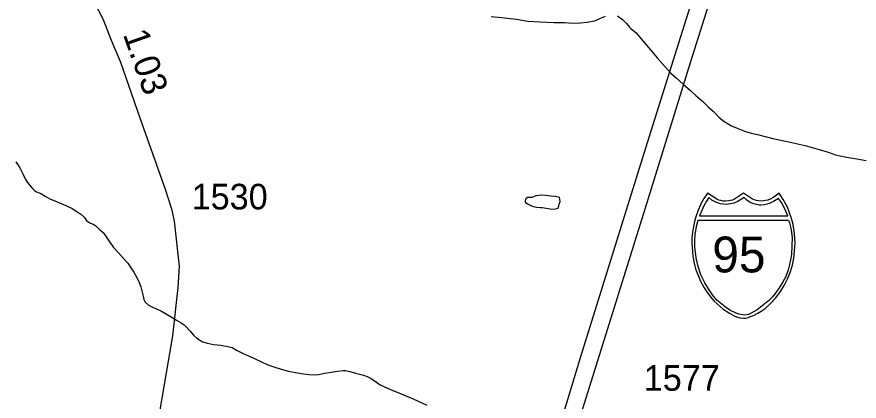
# Model space of a CAD drawing. Extents: x 2220236 to 2384410, y 720751 to 894131.
# Drawn here: x 2341987 to 2346104, y 836087 to 837965 of the extents above; entities that cross this region are included whole.
import ezdxf

# ---------------------------------------------------------------- set-up
doc = ezdxf.new("R2010")
doc.units = 0
for name, color, linetype in [('Exist Hydrographic Misc Water Feature', 7, 'Continuous'), ('Exist Hydrographic Pond Under 1500 Sq Ft', 7, 'Continuous'), ('Exist Road Primary Interstate Divided Center Attributed', 7, 'Continuous'), ('Exist Road Primary Interstate Shield CELL', 7, 'Continuous'), ('Exist Road Primary Interstate Shield Number Label', 7, 'Continuous'), ('Exist Road Secondary Mileage Hundredths English Label', 7, 'Continuous'), ('Exist Road Secondary Type 51 Attributed', 7, 'Continuous'), ('Exist Road Secondary Type 51 Number Label', 7, 'Continuous')]:
    doc.layers.add(name, color=color, linetype=linetype)

msp = doc.modelspace()

# ---------------------------------------------------------------- linework, layer by layer
at = {"layer": 'Exist Hydrographic Misc Water Feature'}
for points in [[(2344304.3, 837966.2), (2344356.3, 837961.1), (2344428.2, 837954.2), (2344484.4, 837944), (2344544.6, 837940.9), (2344610.7, 837937.7), (2344664.6, 837936.6), (2344700.5, 837933.1), (2344740.4, 837935.8), (2344774.4, 837939.4), (2344799.9, 837943.1), (2344812.5, 837945.9), (2344840.2, 837958.6), (2344864.1, 837968.7)], [(2344922.2, 837969.5), (2344946.5, 837952.4), (2344966.7, 837931.9), (2344980.9, 837914.4), (2344988.4, 837907.2), (2345013.2, 837886.9), (2345045.6, 837848.8), (2345084.2, 837803.8), (2345116.7, 837764.1), (2345142.8, 837734.6), (2345183.4, 837690.3), (2345209.9, 837666.8), (2345244.1, 837635.4), (2345280.5, 837604), (2345304.7, 837580.4), (2345339.1, 837550.6), (2345367.8, 837523.9), (2345389.9, 837503.5), (2345420, 837473.5), (2345442.4, 837455.7), (2345463, 837441.8), (2345479.5, 837432.6), (2345506.9, 837420.6), (2345548.9, 837404.9), (2345577.2, 837395.6), (2345613.3, 837387.9), (2345681.2, 837371), (2345751.4, 837355.8), (2345839.9, 837336.4), (2345907.9, 837317.2), (2345952.1, 837304.3), (2345988.5, 837290), (2346011.3, 837285.3), (2346042.4, 837279.1), (2346092.6, 837271.3), (2346138.6, 837262.7)], [(2341981.6, 837255.8), (2341991.7, 837242.4), (2342001.9, 837226.4), (2342016.5, 837198.1), (2342028.8, 837170.7), (2342038.9, 837154.7), (2342051.1, 837138.8), (2342062.7, 837126.1), (2342073, 837116.1), (2342083.5, 837108.9), (2342101.4, 837103.1), (2342125.7, 837087.7), (2342147.9, 837075.5), (2342183.9, 837060.5), (2342226.3, 837042.6), (2342256.4, 837029), (2342280.7, 837013.6), (2342298.9, 837001.2), (2342315, 836985.5), (2342327.1, 836969.6), (2342337.3, 836961.8), (2342347.3, 836956.6), (2342359.3, 836952.2), (2342373.5, 836942.9), (2342389.6, 836927.1), (2342408, 836910.5), (2342422.9, 836889.8), (2342440.4, 836865.2), (2342452.3, 836846.7), (2342458.9, 836837.1), (2342482.9, 836811.8), (2342508.3, 836784.3), (2342529.7, 836760.6), (2342544, 836738.8), (2342558.4, 836716.4), (2342572.6, 836690.8), (2342585, 836666.7), (2342593.1, 836645), (2342599.4, 836619), (2342603.5, 836599.5), (2342607.8, 836583.2), (2342613.9, 836571), (2342628.2, 836557.8), (2342646.3, 836547.7), (2342672.4, 836535.7), (2342694.5, 836526.1), (2342740.9, 836499.1), (2342767.1, 836483.1), (2342789.4, 836469.2), (2342804.2, 836460), (2342813.4, 836452.1), (2342831.7, 836429.9), (2342851.9, 836408.4), (2342866.3, 836394.2), (2342879.4, 836385.9), (2342894.3, 836376.7), (2342918.5, 836369.5), (2342948.6, 836363.1), (2342984.6, 836359.7), (2343018.6, 836354.5), (2343038.8, 836348.8), (2343061, 836336.6), (2343089.2, 836321.3), (2343119.3, 836307.8), (2343151.4, 836293.6), (2343179.5, 836280), (2343213.6, 836265)], [(2343213.6, 836265), (2343251.9, 836250.8), (2343290.1, 836239.3), (2343320.3, 836231.6), (2343358.3, 836225), (2343388.4, 836220.3), (2343414.4, 836217.4), (2343434.6, 836215), (2343460.4, 836217.7), (2343492.3, 836223.9), (2343522.3, 836228.4), (2343554.3, 836233), (2343582.3, 836237.4), (2343593.5, 836236.2), (2343614.4, 836231.2), (2343642.3, 836223.5), (2343680.4, 836214.2), (2343699.8, 836206.8), (2343718.5, 836197), (2343744.9, 836179.1), (2343762.8, 836166.7), (2343781.2, 836157.6), (2343813.3, 836143.5), (2343865.7, 836122.6), (2343923.8, 836098.8), (2343990.4, 836067.7)]]:
    msp.add_lwpolyline(points, dxfattribs=at)
at = {"layer": 'Exist Hydrographic Pond Under 1500 Sq Ft'}
msp.add_lwpolyline([(2344553.8, 837032.7), (2344593.8, 837027.1), (2344611.9, 837025.3), (2344625.9, 837027.5), (2344629.8, 837029.3), (2344633.9, 837033.7), (2344637.5, 837049.3), (2344641.6, 837061.9), (2344641.2, 837071.8), (2344641.4, 837075.7), (2344639.1, 837081.5), (2344619.2, 837087.3), (2344597.2, 837088.7), (2344571.1, 837092.5), (2344553, 837092.8), (2344537, 837092.1), (2344525.2, 837090), (2344515.2, 837086.3), (2344503.3, 837081.5), (2344493.1, 837082.1), (2344483.2, 837081.7), (2344475.3, 837075.5), (2344473.1, 837071.4), (2344471.4, 837065.5), (2344471.3, 837061.5), (2344473.4, 837057.3), (2344489.6, 837047.5), (2344505.6, 837040), (2344525.9, 837034.2), (2344545.6, 837032.4), (2344553.8, 837032.7)], dxfattribs=at)
at = {"layer": 'Exist Road Primary Interstate Divided Center Attributed'}
for points in [[(2344205.1, 834289), (2344248.3, 834428.5), (2344361.2, 834793), (2344486.3, 835199.7), (2344779.5, 836134.4), (2345074.6, 837078.9), (2345279.8, 837741.8), (2345463.5, 838326.5), (2345787.9, 839351.2), (2345940.4, 839793.2), (2346159.3, 840375.9), (2346307.8, 840751.4), (2346458.3, 841113.1), (2346608.8, 841461.2), (2346743.6, 841750.6), (2346984, 842251.2), (2347103.3, 842483.9), (2347287, 842839.8), (2347408.1, 843058.8), (2347431.8, 843101.1), (2347519.9, 843258.5)], [(2346124.1, 840733.8), (2345963.8, 840217.5), (2345834.8, 839802.9), (2345621.8, 839124.4), (2345574.9, 838973.8), (2345391.2, 838377.4), (2345275.9, 838011.7), (2345066.8, 837348.8), (2344957.3, 836994.8), (2344742.3, 836302.6), (2344638.7, 835964.3), (2344457, 835391.3), (2344351.4, 835051.1), (2344157.1, 834425), (2344113.9, 834286)]]:
    msp.add_lwpolyline(points, dxfattribs=at)
at = {"layer": 'Exist Road Primary Interstate Shield CELL'}
for points in [[(2345538.6, 836492.2), (2345548.1, 836493.1), (2345560.8, 836495.6), (2345573.2, 836499.7), (2345587.3, 836505.9), (2345608.1, 836517.5), (2345624.9, 836527.3), (2345644.2, 836540.3), (2345670.4, 836564), (2345696.4, 836591.4), (2345719.4, 836622.4), (2345737.6, 836651.4), (2345753.7, 836684.6), (2345767.1, 836715.5), (2345777.8, 836750.8), (2345784.9, 836785.1), (2345788.5, 836820.8), (2345790.8, 836860.3), (2345788.1, 836904.9), (2345780.4, 836950.5), (2345773.1, 836978.8), (2345762.1, 837012.7), (2345753.1, 837034.4), (2345732.3, 837072.9), (2345713.5, 837102.5), (2345686.3, 837083.3), (2345668.5, 837073.8), (2345657.7, 837069), (2345646.5, 837066.8), (2345626, 837064.3), (2345613.1, 837064.9), (2345601.2, 837067.6), (2345591.1, 837069.8), (2345582.8, 837073.8), (2345538.6, 837102.5), (2345494.3, 837073.8), (2345485, 837069.6), (2345475.5, 837067.6), (2345466.4, 837065.1), (2345451.2, 837064.3), (2345439.7, 837064.7), (2345427.8, 837066.8), (2345418.4, 837068.8), (2345407.9, 837073.8), (2345362.8, 837102.5), (2345345.1, 837076.7), (2345330.6, 837051.3), (2345315.2, 837015.4), (2345305.7, 836987.6), (2345298.9, 836964.7), (2345290.5, 836922.7), (2345286.2, 836886.2), (2345285.5, 836860.3), (2345290.2, 836795.8), (2345297.3, 836761.5), (2345304.5, 836733.7), (2345328.4, 836673.7), (2345346.3, 836640), (2345361.7, 836615.9), (2345383.3, 836588.7), (2345395, 836575.7), (2345439.8, 836536.6), (2345469.7, 836516.1), (2345493.6, 836503.2), (2345504.9, 836499), (2345522.4, 836494)], [(2345368.2, 837081.7), (2345357.2, 837064.8), (2345344.5, 837042), (2345334.4, 837018.3), (2345324, 836992.1), (2345755.6, 836992), (2345745.5, 837014.4), (2345734.8, 837036.9), (2345723.5, 837057.5), (2345709.8, 837077.4), (2345685.6, 837062.1), (2345668, 837053.8), (2345653.8, 837048.9), (2345641.8, 837046.2), (2345623.2, 837044.7), (2345614.9, 837045.2), (2345589, 837051.1), (2345571.4, 837058.3), (2345554.7, 837069.4), (2345541.2, 837082.1), (2345507, 837061.5), (2345491.8, 837054.8), (2345474.4, 837050.3), (2345455.3, 837047.9), (2345425.9, 837051.1), (2345402.8, 837059.1), (2345382.9, 837069.4)], [(2345758.1, 836970.7), (2345762.7, 836958.5), (2345769.1, 836931.4), (2345772.4, 836910.6), (2345775.9, 836886.6), (2345774.7, 836845.5), (2345772.7, 836802.9), (2345768.8, 836777.7), (2345763.5, 836754.7), (2345756.4, 836729.3), (2345744.8, 836695.4), (2345728.9, 836666.8), (2345709.1, 836635), (2345687.6, 836607.1), (2345678.2, 836595.5), (2345660.5, 836576.9), (2345628.3, 836551), (2345604.8, 836533.4), (2345576.6, 836516.8), (2345562.3, 836510.4), (2345545.7, 836506.9), (2345532, 836507.9), (2345515.3, 836512.3), (2345501.9, 836516), (2345472.4, 836531.9), (2345448.6, 836547.8), (2345408.8, 836580.4), (2345387.4, 836605.6), (2345367.3, 836634.9), (2345349.4, 836665.1), (2345330.4, 836704.7), (2345316.9, 836744.6), (2345307.1, 836787.7), (2345300.5, 836840.3), (2345299.8, 836872.4), (2345301.7, 836903.2), (2345304.7, 836919.4), (2345308.6, 836939.5), (2345316.5, 836970.4)]]:
    msp.add_lwpolyline(points, close=True, dxfattribs=at)
at = {"layer": 'Exist Road Secondary Type 51 Attributed'}
msp.add_lwpolyline([(2342360.9, 838042.9), (2342408.7, 837951.1), (2342447.2, 837850.2), (2342492.6, 837742.8), (2342587.7, 837472), (2342686.3, 837196.2), (2342712.2, 837121.9), (2342741.9, 837025.9), (2342755, 836966.5), (2342779.4, 836744.8), (2342774.2, 836641.8), (2342748, 836406.1), (2342673.7, 835977.4), (2342662.9, 835879.3), (2342661.6, 835774.2), (2342663.4, 835693.9), (2342694.2, 835441.8), (2342759.3, 835056.6), (2342783.8, 834913.5), (2342812.2, 834757.5), (2342842, 834619.9), (2342911.1, 834229.2)], dxfattribs=at)

# ---------------------------------------------------------------- texts
at = {"layer": 'Exist Road Primary Interstate Shield Number Label'}
msp.add_text('95', height=175, dxfattribs=at).set_placement((2345385.7, 836716))
at = {"layer": 'Exist Road Secondary Mileage Hundredths English Label'}
msp.add_text('1.03', height=125, rotation=289.3506, dxfattribs=at).set_placement((2342504.4, 837879.8))
at = {"layer": 'Exist Road Secondary Type 51 Number Label'}
for s, p in [('1530', (2342841, 837023.8)), ('1577', (2345050.8, 836137.7))]:
    msp.add_text(s, height=125, dxfattribs=at).set_placement(p)

doc.saveas('drawing.dxf')
